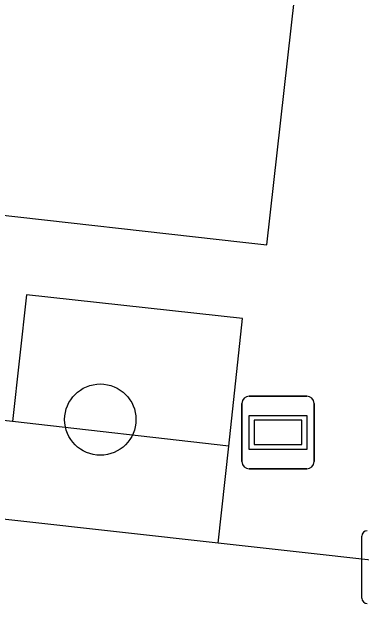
# Model space of a CAD drawing. Extents: x 162026 to 163499, y 387297 to 388169.
# Drawn here: x 162374.34 to 162379.14, y 387538.66 to 387546.99 of the extents above; entities that cross this region are included whole.
import ezdxf

# ---------------------------------------------------------------- set-up
doc = ezdxf.new("R2010")
doc.units = 0
for name, color, linetype in [('IMGEO_Boom', 7, 'Continuous'), ('IMGEO_Groenvoorziening', 7, 'Continuous'), ('IMGEO_Reclamebord', 7, 'Continuous'), ('IMGEO_Rijbaan_lokaal_gesloten', 7, 'Continuous'), ('IMGEO_Rioolput', 7, 'Continuous'), ('IMGEO_Voetpad_open', 7, 'Continuous')]:
    doc.layers.add(name, color=color, linetype=linetype)

msp = doc.modelspace()

# ---------------------------------------------------------------- linework, layer by layer
at = {"layer": 'IMGEO_Boom'}
msp.add_circle((162375.551, 387541.398), 0.4892, dxfattribs=at)
at = {"layer": 'IMGEO_Groenvoorziening'}
msp.add_lwpolyline([(162377.312, 387541.033), (162374.344, 387541.373)], dxfattribs=at)
at = {"layer": 'IMGEO_Reclamebord'}
for p, q in [((162377.5931, 387541.7205), (162378.3829, 387541.7205)), ((162378.3829, 387541.7205), (162377.5931, 387541.7205)), ((162377.4931, 387540.8215), (162377.4931, 387541.6205)), ((162377.4931, 387541.6205), (162377.4931, 387540.8215)), ((162378.4829, 387541.6205), (162378.4829, 387540.8215)), ((162378.4829, 387540.8215), (162378.4829, 387541.6205)), ((162378.3829, 387540.7215), (162377.5931, 387540.7215)), ((162377.5931, 387540.7215), (162378.3829, 387540.7215))]:
    msp.add_line(p, q, dxfattribs=at)
for points in [[(162377.5942, 387541.4533), (162378.3818, 387541.4533), (162378.3818, 387540.9887), (162377.5942, 387540.9887), (162377.5942, 387541.4533)], [(162377.6592, 387541.3883), (162377.6592, 387541.0537), (162378.3168, 387541.0537), (162378.3168, 387541.3883), (162377.6592, 387541.3883)]]:
    msp.add_lwpolyline(points, dxfattribs=at)
for centre, start, end in [((162377.5931, 387541.6205), 90, 180), ((162377.5931, 387541.6205), 90, 180), ((162378.3829, 387541.6205), 0, 90), ((162378.3829, 387541.6205), 360, 90), ((162377.5931, 387540.8215), 180, 270), ((162377.5931, 387540.8215), 180, 270), ((162378.3829, 387540.8215), 270, 0), ((162378.3829, 387540.8215), 270, 0)]:
    msp.add_arc(centre, 0.1, start, end, dxfattribs=at)
at = {"layer": 'IMGEO_Rijbaan_lokaal_gesloten'}
for points in [[(162377.167, 387539.702), (162367.444, 387540.786), (162356.516, 387541.994)], [(162386.482, 387538.662), (162383.619, 387538.982), (162377.167, 387539.702)]]:
    msp.add_lwpolyline(points, dxfattribs=at)
at = {"layer": 'IMGEO_Rioolput'}
msp.add_line((162379.1385, 387538.9459), (162379.1385, 387539.7981), dxfattribs=at)
msp.add_lwpolyline([(162379.1385, 387538.9459), (162379.1385, 387539.7981)], dxfattribs=at)
for centre, start, end in [((162379.215, 387539.796), 91.55205, 178.44795), ((162379.215, 387539.796), 91.55205, 178.44795), ((162379.215, 387538.948), 181.55205, 268.44795), ((162379.215, 387538.948), 181.55205, 268.44795)]:
    msp.add_arc(centre, 0.0765, start, end, dxfattribs=at)
at = {"layer": 'IMGEO_Voetpad_open'}
for points in [[(162370.078, 387547.752), (162369.725, 387544.71), (162370.028, 387544.676), (162377.504, 387543.833), (162377.835, 387543.796), (162383.487, 387594.169)], [(162377.312, 387541.033), (162377.503, 387542.784), (162374.536, 387543.112), (162374.344, 387541.373)], [(162374.344, 387541.373), (162359.641, 387543.002)], [(162377.167, 387539.702), (162377.312, 387541.033)]]:
    msp.add_lwpolyline(points, dxfattribs=at)

doc.saveas('drawing.dxf')
